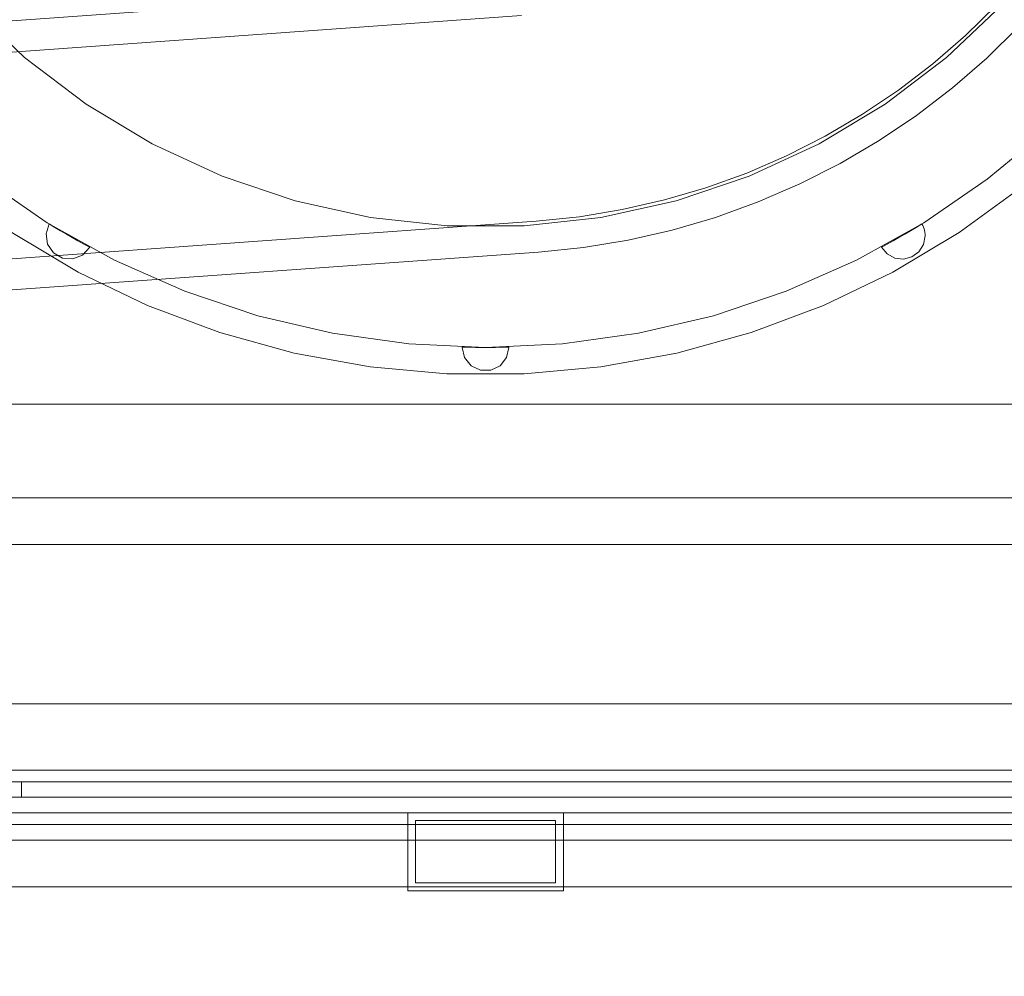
# Model space of a CAD drawing. Header units: millimetres. Extents: x -2233 to 65662, y -50530 to 6847.
# Tile 635 of 656: x 26100 to 26353, y 1241 to 1487. Entities that reach past the tile are written whole.
import ezdxf

# ---------------------------------------------------------------- set-up
doc = ezdxf.new("R2010")
doc.units = ezdxf.units.MM
for name, color, linetype, lineweight in [('COTAS_P', 1, 'Continuous', 0), ('lateral_briquetadora', 7, 'Continuous', 0), ('lateral_C05', 7, 'Continuous', 0)]:
    doc.layers.add(name, color=color, linetype=linetype, lineweight=lineweight)
doc.dimstyles.new('R19_100', dxfattribs={"dimtxt": 250, "dimasz": 150, "dimexe": 150, "dimexo": 80, "dimgap": 100, "dimtad": 1, "dimtih": 1, "dimtoh": 1, "dimdsep": 46, "dimcen": 0.09, "dimadec": 0, "dimazin": 0, "dimtfac": 1, "dimtdec": 4, "dimtofl": 0, "dimtmove": 0, "dimatfit": 3, "dimfxl": 1, "dimtolj": 1, "dimtzin": 0, "dimarcsym": 0})

# ---------------------------------------------------------------- blocks, each defined once
blk = doc.blocks.new('DIM_R32_7')
at = {"layer": 'COTAS_P'}
for p, q in [((24250.07, 2141), (24400.07, 2186)), ((26750.07, 2141), (26600.07, 2186)), ((24250.07, 1241), (24250.07, 2141)), ((24250.07, 2141), (26750.07, 2141)), ((24250.07, 2141), (24400.07, 2096)), ((26750.07, 2141), (26600.07, 2096)), ((26750.07, 1241), (26750.07, 2141))]:
    blk.add_line(p, q, dxfattribs=at)
blk.add_text('2500 P', height=250, dxfattribs=at).set_placement((25500.07, 2241))

msp = doc.modelspace()

# ---------------------------------------------------------------- linework, layer by layer
at = {"layer": 'lateral_briquetadora'}
for p, q in [((24471.62, 1369.773), (26228.731, 1495.911)), ((26101.596, 1477.124), (26087.21, 1490.751)), ((26352.925, 1490.751), (26338.539, 1477.124)), ((26343.451, 1482.807), (26351.404, 1490.605)), ((24472.193, 1361.793), (26229.304, 1487.931)), ((26348.874, 1476.926), (26357.177, 1485.066)), ((26335.036, 1475.51), (26343.451, 1482.807)), ((26117.37, 1465.133), (26101.596, 1477.124)), ((26338.539, 1477.124), (26322.765, 1465.133)), ((26340.089, 1469.309), (26348.874, 1476.926)), ((26326.19, 1468.742), (26335.036, 1475.51)), ((26316.947, 1462.527), (26326.19, 1468.742)), ((26330.855, 1462.243), (26340.089, 1469.309)), ((26134.349, 1454.917), (26117.37, 1465.133)), ((26322.765, 1465.133), (26305.786, 1454.917)), ((26307.341, 1456.89), (26316.947, 1462.527)), ((26321.205, 1455.755), (26330.855, 1462.243)), ((26364.238, 1458.452), (26349.031, 1445.824)), ((26297.408, 1451.851), (26307.341, 1456.89)), ((26311.177, 1449.87), (26321.205, 1455.755)), ((26152.332, 1446.597), (26134.349, 1454.917)), ((26305.786, 1454.917), (26287.803, 1446.597)), ((26287.186, 1447.428), (26297.408, 1451.851)), ((26300.808, 1444.609), (26311.177, 1449.87)), ((26107.411, 1434.654), (26091.104, 1445.824)), ((26171.11, 1440.27), (26152.332, 1446.597)), ((26287.803, 1446.597), (26269.025, 1440.27)), ((26276.712, 1443.639), (26287.186, 1447.428)), ((26349.031, 1445.824), (26332.724, 1434.654)), ((26266.026, 1440.498), (26276.712, 1443.639)), ((26290.136, 1439.992), (26300.808, 1444.609)), ((26357.859, 1443.815), (26341.816, 1432.159)), ((26190.461, 1436.011), (26171.11, 1440.27)), ((26269.025, 1440.27), (26249.674, 1436.011)), ((26255.168, 1438.017), (26266.026, 1440.498)), ((26244.179, 1436.204), (26255.168, 1438.017)), ((26279.202, 1436.037), (26290.136, 1439.992)), ((24475.988, 1308.929), (26233.099, 1435.067)), ((26210.16, 1433.868), (26190.461, 1436.011)), ((26249.674, 1436.011), (26229.975, 1433.868)), ((26233.099, 1435.067), (26244.179, 1436.204)), ((26268.047, 1432.758), (26279.202, 1436.037)), ((26107.089, 1431.779), (26107.914, 1434.343)), ((26124.679, 1425.035), (26107.411, 1434.654)), ((26109.378, 1433.451), (26107.914, 1434.343)), ((26110.848, 1432.57), (26109.378, 1433.451)), ((26112.326, 1431.701), (26110.848, 1432.57)), ((26229.975, 1433.868), (26210.16, 1433.868)), ((26256.711, 1430.167), (26268.047, 1432.758)), ((26332.724, 1434.654), (26315.455, 1425.035)), ((26329.287, 1432.57), (26327.809, 1431.701)), ((26330.757, 1433.451), (26329.287, 1432.57)), ((26332.221, 1434.343), (26330.757, 1433.451)), ((26332.221, 1434.343), (26332.442, 1433.939)), ((26332.442, 1433.939), (26332.63, 1433.518)), ((26332.63, 1433.518), (26332.787, 1433.085)), ((26332.787, 1433.085), (26332.909, 1432.641)), ((26332.909, 1432.641), (26332.997, 1432.189)), ((26115.343, 1421.988), (26098.319, 1432.159)), ((26107.469, 1429.112), (26107.089, 1431.779)), ((26113.811, 1430.843), (26112.326, 1431.701)), ((26115.302, 1429.998), (26113.811, 1430.843)), ((26116.8, 1429.165), (26115.302, 1429.998)), ((26245.239, 1428.275), (26256.711, 1430.167)), ((26324.833, 1429.998), (26323.335, 1429.165)), ((26341.816, 1432.159), (26324.792, 1421.988)), ((26326.324, 1430.843), (26324.833, 1429.998)), ((26327.809, 1431.701), (26326.324, 1430.843)), ((26333.067, 1431.271), (26332.648, 1429.067)), ((26332.997, 1432.189), (26333.05, 1431.731)), ((26333.05, 1431.731), (26333.067, 1431.271)), ((26108.978, 1426.88), (26107.469, 1429.112)), ((26118.305, 1428.344), (26116.497, 1426.347)), ((26118.305, 1428.344), (26116.8, 1429.165)), ((26233.672, 1427.088), (26245.239, 1428.275)), ((26323.335, 1429.165), (26321.83, 1428.344)), ((26323.27, 1426.625), (26321.83, 1428.344)), ((26332.648, 1429.067), (26331.449, 1427.172)), ((24476.561, 1300.95), (26233.672, 1427.088)), ((26111.31, 1425.534), (26108.978, 1426.88)), ((26113.997, 1425.343), (26111.31, 1425.534)), ((26116.497, 1426.347), (26113.997, 1425.343)), ((26142.762, 1417.051), (26124.679, 1425.035)), ((26315.455, 1425.035), (26297.373, 1417.051)), ((26325.242, 1425.555), (26323.27, 1426.625)), ((26327.468, 1425.284), (26325.242, 1425.555)), ((26329.638, 1425.849), (26327.468, 1425.284)), ((26331.449, 1427.172), (26329.638, 1425.849)), ((26133.209, 1413.384), (26115.343, 1421.988)), ((26324.792, 1421.988), (26306.926, 1413.384)), ((26161.504, 1410.769), (26142.762, 1417.051)), ((26297.373, 1417.051), (26278.631, 1410.769)), ((26151.775, 1406.417), (26133.209, 1413.384)), ((26306.926, 1413.384), (26288.36, 1406.417)), ((26180.745, 1406.244), (26161.504, 1410.769)), ((26278.631, 1410.769), (26259.39, 1406.244)), ((26170.89, 1401.141), (26151.775, 1406.417)), ((26200.322, 1403.513), (26180.745, 1406.244)), ((26259.39, 1406.244), (26239.813, 1403.513)), ((26288.36, 1406.417), (26269.245, 1401.141)), ((26220.067, 1402.6), (26200.322, 1403.513)), ((26214.067, 1402.612), (26214.068, 1402.624)), ((26214.067, 1402.6), (26214.067, 1402.612)), ((26214.662, 1399.997), (26214.067, 1402.6)), ((26214.068, 1402.672), (26214.068, 1402.684)), ((26215.782, 1402.643), (26214.068, 1402.684)), ((26214.068, 1402.66), (26214.068, 1402.672)), ((26214.068, 1402.648), (26214.068, 1402.66)), ((26214.068, 1402.636), (26214.068, 1402.648)), ((26214.068, 1402.624), (26214.068, 1402.636)), ((26217.496, 1402.615), (26215.782, 1402.643)), ((26219.21, 1402.602), (26217.496, 1402.615)), ((26220.925, 1402.602), (26219.21, 1402.602)), ((26239.813, 1403.513), (26220.067, 1402.6)), ((26222.639, 1402.615), (26220.925, 1402.602)), ((26224.353, 1402.643), (26222.639, 1402.615)), ((26226.067, 1402.684), (26224.353, 1402.643)), ((26226.067, 1402.6), (26225.473, 1399.997)), ((26226.067, 1402.684), (26226.067, 1402.672)), ((26226.067, 1402.672), (26226.067, 1402.66)), ((26226.067, 1402.66), (26226.067, 1402.648)), ((26226.067, 1402.648), (26226.067, 1402.636)), ((26226.067, 1402.636), (26226.067, 1402.624)), ((26226.067, 1402.624), (26226.067, 1402.612)), ((26226.067, 1402.612), (26226.067, 1402.6)), ((26190.402, 1397.6), (26170.89, 1401.141)), ((26216.327, 1397.909), (26214.662, 1399.997)), ((26225.473, 1399.997), (26223.808, 1397.909)), ((26269.245, 1401.141), (26249.733, 1397.6)), ((26210.152, 1395.823), (26190.402, 1397.6)), ((26218.732, 1396.75), (26216.327, 1397.909)), ((26223.808, 1397.909), (26221.403, 1396.75)), ((26249.733, 1397.6), (26229.983, 1395.823)), ((26229.983, 1395.823), (26210.152, 1395.823)), ((26221.403, 1396.75), (26218.732, 1396.75)), ((26535.067, 1388), (25905.067, 1388)), ((26525.067, 1364), (25905.067, 1364)), ((26525.067, 1352), (25905.067, 1352)), ((26525.067, 1276), (25905.067, 1276)), ((26535.067, 1264), (25905.067, 1264)), ((25950.067, 1264), (26520.067, 1264))]:
    msp.add_line(p, q, dxfattribs=at)
at = {"layer": 'lateral_C05'}
for p, q in [((24310.067, 1311), (26690.067, 1311)), ((24250.067, 1294), (26750.067, 1294)), ((24310.067, 1294), (26690.067, 1294)), ((26128.071, 1294), (26128.081, 1294)), ((26128.081, 1294), (26128.098, 1294)), ((26128.098, 1294), (26128.122, 1294)), ((26128.122, 1294), (26128.153, 1294)), ((26128.153, 1294), (26128.19, 1294)), ((26128.19, 1294), (26128.233, 1294)), ((26128.233, 1294), (26128.283, 1294)), ((26128.283, 1294), (26128.34, 1294)), ((26128.34, 1294), (26128.402, 1294)), ((26128.402, 1294), (26128.471, 1294)), ((26128.471, 1294), (26128.545, 1294)), ((26128.545, 1294), (26128.625, 1294)), ((26128.625, 1294), (26128.711, 1294)), ((26128.711, 1294), (26128.802, 1294)), ((26128.802, 1294), (26128.897, 1294)), ((26128.897, 1294), (26128.998, 1294)), ((26128.998, 1294), (26129.103, 1294)), ((26129.103, 1294), (26129.212, 1294)), ((26129.212, 1294), (26129.325, 1294)), ((26129.325, 1294), (26129.442, 1294)), ((26129.442, 1294), (26129.563, 1294)), ((26129.563, 1294), (26129.686, 1294)), ((26129.686, 1294), (26129.813, 1294)), ((26129.813, 1294), (26129.942, 1294)), ((26129.942, 1294), (26130.073, 1294)), ((26130.073, 1294), (26130.206, 1294)), ((26130.206, 1294), (26130.34, 1294)), ((26130.34, 1294), (26130.476, 1294)), ((26130.476, 1294), (26130.612, 1294)), ((26130.612, 1294), (26130.749, 1294)), ((26130.749, 1294), (26130.886, 1294)), ((26130.886, 1294), (26131.023, 1294)), ((26131.023, 1294), (26131.159, 1294)), ((26131.159, 1294), (26131.295, 1294)), ((26131.295, 1294), (26131.429, 1294)), ((26131.429, 1294), (26131.562, 1294)), ((26131.562, 1294), (26131.693, 1294)), ((26131.693, 1294), (26131.822, 1294)), ((26131.822, 1294), (26131.949, 1294)), ((26131.949, 1294), (26132.072, 1294)), ((26132.072, 1294), (26132.192, 1294)), ((26132.192, 1294), (26132.309, 1294)), ((26132.309, 1294), (26132.423, 1294)), ((26132.423, 1294), (26132.532, 1294)), ((26132.532, 1294), (26132.637, 1294)), ((26132.637, 1294), (26132.738, 1294)), ((26132.738, 1294), (26132.833, 1294)), ((26132.833, 1294), (26132.924, 1294)), ((26132.924, 1294), (26133.01, 1294)), ((26133.01, 1294), (26133.09, 1294)), ((26133.09, 1294), (26133.164, 1294)), ((26133.164, 1294), (26133.233, 1294)), ((26133.233, 1294), (26133.295, 1294)), ((26133.295, 1294), (26133.352, 1294)), ((26133.352, 1294), (26133.402, 1294)), ((26133.402, 1294), (26133.445, 1294)), ((26133.445, 1294), (26133.482, 1294)), ((26133.482, 1294), (26133.513, 1294)), ((26133.513, 1294), (26133.537, 1294)), ((26133.537, 1294), (26133.554, 1294)), ((26133.554, 1294), (26133.564, 1294)), ((24250.067, 1291), (26750.067, 1291)), ((24310.067, 1291), (26690.067, 1291)), ((26100.817, 1287), (26100.817, 1291)), ((26100.817, 1291), (26700.067, 1291)), ((26123.826, 1291), (26123.841, 1291)), ((26123.841, 1291), (26123.863, 1291)), ((26123.863, 1291), (26123.893, 1291)), ((26123.893, 1291), (26123.93, 1291)), ((26123.93, 1291), (26123.974, 1291)), ((26123.974, 1291), (26124.025, 1291)), ((26124.025, 1291), (26124.083, 1291)), ((26124.083, 1291), (26124.148, 1291)), ((26124.148, 1291), (26124.219, 1291)), ((26124.219, 1291), (26124.297, 1291)), ((26124.297, 1291), (26124.382, 1291)), ((26124.382, 1291), (26124.472, 1291)), ((26124.472, 1291), (26124.568, 1291)), ((26124.568, 1291), (26124.67, 1291)), ((26124.67, 1291), (26124.777, 1291)), ((26124.777, 1291), (26124.889, 1291)), ((26124.889, 1291), (26125.006, 1291)), ((26125.006, 1291), (26125.128, 1291)), ((26125.128, 1291), (26125.253, 1291)), ((26125.253, 1291), (26125.383, 1291)), ((26125.383, 1291), (26125.516, 1291)), ((26125.516, 1291), (26125.652, 1291)), ((26125.652, 1291), (26125.791, 1291)), ((26125.711, 1291), (26125.698, 1291)), ((26125.704, 1291), (26125.721, 1291)), ((26125.731, 1291), (26125.711, 1291)), ((26125.721, 1291), (26125.745, 1291)), ((26125.759, 1291), (26125.731, 1291)), ((26125.745, 1291), (26125.777, 1291)), ((26125.794, 1291), (26125.759, 1291)), ((26125.777, 1291), (26125.816, 1291)), ((26125.791, 1291), (26125.933, 1291)), ((26125.836, 1291), (26125.794, 1291)), ((26125.816, 1291), (26125.862, 1291)), ((26125.885, 1291), (26125.836, 1291)), ((26125.862, 1291), (26125.915, 1291)), ((26125.942, 1291), (26125.885, 1291)), ((26125.915, 1291), (26125.975, 1291)), ((26125.933, 1291), (26126.077, 1291)), ((26126.005, 1291), (26125.942, 1291)), ((26125.975, 1291), (26126.042, 1291)), ((26126.075, 1291), (26126.005, 1291)), ((26126.042, 1291), (26126.115, 1291)), ((26126.151, 1291), (26126.075, 1291)), ((26126.077, 1291), (26126.223, 1291)), ((26126.115, 1291), (26126.195, 1291)), ((26126.151, 1291), (26130.401, 1291)), ((26126.195, 1291), (26126.28, 1291)), ((26126.223, 1291), (26126.37, 1291)), ((26126.28, 1291), (26126.372, 1291)), ((26126.37, 1291), (26126.519, 1291)), ((26126.372, 1291), (26126.47, 1291)), ((26126.47, 1291), (26126.573, 1291)), ((26126.519, 1291), (26126.668, 1291)), ((26126.573, 1291), (26126.682, 1291)), ((26126.668, 1291), (26126.817, 1291)), ((26126.682, 1291), (26126.795, 1291)), ((26126.795, 1291), (26126.913, 1291)), ((26126.817, 1291), (26134.817, 1291)), ((26126.913, 1291), (26127.036, 1291)), ((26127.036, 1291), (26127.163, 1291)), ((26127.163, 1291), (26127.293, 1291)), ((26127.293, 1291), (26127.427, 1291)), ((26127.427, 1291), (26127.564, 1291)), ((26127.564, 1291), (26127.704, 1291)), ((26127.704, 1291), (26127.847, 1291)), ((26127.847, 1291), (26127.991, 1291)), ((26127.991, 1291), (26128.138, 1291)), ((26128.071, 1291), (26128.081, 1291)), ((26128.081, 1291), (26128.098, 1291)), ((26128.098, 1291), (26128.122, 1291)), ((26128.122, 1291), (26128.153, 1291)), ((26128.138, 1291), (26128.285, 1291)), ((26128.153, 1291), (26128.19, 1291)), ((26128.19, 1291), (26128.233, 1291)), ((26128.233, 1291), (26128.283, 1291)), ((26128.283, 1291), (26128.34, 1291)), ((26128.285, 1291), (26128.434, 1291)), ((26128.34, 1291), (26128.402, 1291)), ((26128.402, 1291), (26128.471, 1291)), ((26128.434, 1291), (26128.583, 1291)), ((26128.471, 1291), (26128.545, 1291)), ((26128.545, 1291), (26128.625, 1291)), ((26128.583, 1291), (26128.733, 1291)), ((26128.625, 1291), (26128.711, 1291)), ((26128.711, 1291), (26128.802, 1291)), ((26128.733, 1291), (26128.882, 1291)), ((26128.802, 1291), (26128.897, 1291)), ((26128.882, 1291), (26129.031, 1291)), ((26128.897, 1291), (26128.998, 1291)), ((26128.998, 1291), (26129.103, 1291)), ((26129.031, 1291), (26129.179, 1291)), ((26129.103, 1291), (26129.212, 1291)), ((26129.179, 1291), (26129.326, 1291)), ((26129.212, 1291), (26129.325, 1291)), ((26129.325, 1291), (26129.442, 1291)), ((26129.326, 1291), (26129.472, 1291)), ((26129.442, 1291), (26129.563, 1291)), ((26129.472, 1291), (26129.615, 1291)), ((26129.563, 1291), (26129.686, 1291)), ((26129.615, 1291), (26129.756, 1291)), ((26129.686, 1291), (26129.813, 1291)), ((26129.756, 1291), (26129.895, 1291)), ((26129.813, 1291), (26129.942, 1291)), ((26129.895, 1291), (26130.03, 1291)), ((26129.942, 1291), (26130.073, 1291)), ((26130.03, 1291), (26130.162, 1291)), ((26130.073, 1291), (26130.206, 1291)), ((26130.162, 1291), (26130.291, 1291)), ((26130.206, 1291), (26130.34, 1291)), ((26130.291, 1291), (26130.416, 1291)), ((26130.34, 1291), (26130.476, 1291)), ((26130.401, 1291), (26130.483, 1291)), ((26130.416, 1291), (26130.536, 1291)), ((26130.476, 1291), (26130.612, 1291)), ((26130.571, 1291), (26130.483, 1291)), ((26130.536, 1291), (26130.652, 1291)), ((26130.665, 1291), (26130.571, 1291)), ((26130.612, 1291), (26130.749, 1291)), ((26130.652, 1291), (26130.762, 1291)), ((26130.765, 1291), (26130.665, 1291)), ((26130.749, 1291), (26130.886, 1291)), ((26130.762, 1291), (26130.868, 1291)), ((26130.87, 1291), (26130.765, 1291)), ((26130.868, 1291), (26130.968, 1291)), ((26130.98, 1291), (26130.87, 1291)), ((26130.886, 1291), (26131.023, 1291)), ((26130.968, 1291), (26131.063, 1291)), ((26131.095, 1291), (26130.98, 1291)), ((26131.023, 1291), (26131.159, 1291)), ((26131.063, 1291), (26131.152, 1291)), ((26131.215, 1291), (26131.095, 1291)), ((26131.152, 1291), (26131.234, 1291)), ((26131.159, 1291), (26131.295, 1291)), ((26131.339, 1291), (26131.215, 1291)), ((26131.234, 1291), (26135.484, 1291)), ((26131.295, 1291), (26131.429, 1291)), ((26131.467, 1291), (26131.339, 1291)), ((26131.429, 1291), (26131.562, 1291)), ((26131.598, 1291), (26131.467, 1291)), ((26131.562, 1291), (26131.693, 1291)), ((26131.733, 1291), (26131.598, 1291)), ((26131.693, 1291), (26131.822, 1291)), ((26131.871, 1291), (26131.733, 1291)), ((26131.822, 1291), (26131.949, 1291)), ((26132.011, 1291), (26131.871, 1291)), ((26131.949, 1291), (26132.072, 1291)), ((26132.154, 1291), (26132.011, 1291)), ((26132.072, 1291), (26132.192, 1291)), ((26132.298, 1291), (26132.154, 1291)), ((26132.192, 1291), (26132.309, 1291)), ((26132.444, 1291), (26132.298, 1291)), ((26132.309, 1291), (26132.423, 1291)), ((26132.423, 1291), (26132.532, 1291)), ((26132.592, 1291), (26132.444, 1291)), ((26132.532, 1291), (26132.637, 1291)), ((26132.74, 1291), (26132.592, 1291)), ((26132.637, 1291), (26132.738, 1291)), ((26132.738, 1291), (26132.833, 1291)), ((26132.889, 1291), (26132.74, 1291)), ((26132.833, 1291), (26132.924, 1291)), ((26133.038, 1291), (26132.889, 1291)), ((26132.924, 1291), (26133.01, 1291)), ((26133.01, 1291), (26133.09, 1291)), ((26133.187, 1291), (26133.038, 1291)), ((26133.09, 1291), (26133.164, 1291)), ((26133.164, 1291), (26133.233, 1291)), ((26133.335, 1291), (26133.187, 1291)), ((26133.233, 1291), (26133.295, 1291)), ((26133.295, 1291), (26133.352, 1291)), ((26133.482, 1291), (26133.335, 1291)), ((26133.352, 1291), (26133.402, 1291)), ((26133.402, 1291), (26133.445, 1291)), ((26133.445, 1291), (26133.482, 1291)), ((26133.628, 1291), (26133.482, 1291)), ((26133.482, 1291), (26133.513, 1291)), ((26133.513, 1291), (26133.537, 1291)), ((26133.537, 1291), (26133.554, 1291)), ((26133.554, 1291), (26133.564, 1291)), ((26133.772, 1291), (26133.628, 1291)), ((26133.914, 1291), (26133.772, 1291)), ((26134.053, 1291), (26133.914, 1291)), ((26134.19, 1291), (26134.053, 1291)), ((26134.324, 1291), (26134.19, 1291)), ((26134.455, 1291), (26134.324, 1291)), ((26134.581, 1291), (26134.455, 1291)), ((26134.704, 1291), (26134.581, 1291)), ((26134.822, 1291), (26134.704, 1291)), ((26134.817, 1291), (26134.965, 1291)), ((26134.936, 1291), (26134.822, 1291)), ((26135.045, 1291), (26134.936, 1291)), ((26134.965, 1291), (26135.112, 1291)), ((26135.148, 1291), (26135.045, 1291)), ((26135.112, 1291), (26135.258, 1291)), ((26135.247, 1291), (26135.148, 1291)), ((26135.339, 1291), (26135.247, 1291)), ((26135.258, 1291), (26135.403, 1291)), ((26135.426, 1291), (26135.339, 1291)), ((26135.403, 1291), (26135.546, 1291)), ((26135.506, 1291), (26135.426, 1291)), ((26135.484, 1291), (26135.556, 1291)), ((26135.58, 1291), (26135.506, 1291)), ((26135.546, 1291), (26135.688, 1291)), ((26135.556, 1291), (26135.622, 1291)), ((26135.648, 1291), (26135.58, 1291)), ((26135.622, 1291), (26135.682, 1291)), ((26135.709, 1291), (26135.648, 1291)), ((26135.682, 1291), (26135.736, 1291)), ((26135.688, 1291), (26135.828, 1291)), ((26135.763, 1291), (26135.709, 1291)), ((26135.736, 1291), (26135.784, 1291)), ((26135.81, 1291), (26135.763, 1291)), ((26135.784, 1291), (26135.826, 1291)), ((26135.85, 1291), (26135.81, 1291)), ((26135.826, 1291), (26135.861, 1291)), ((26135.828, 1291), (26135.966, 1291)), ((26135.883, 1291), (26135.85, 1291)), ((26135.861, 1291), (26135.89, 1291)), ((26135.909, 1291), (26135.883, 1291)), ((26135.89, 1291), (26135.913, 1291)), ((26135.913, 1291), (26135.929, 1291)), ((26135.939, 1291), (26135.928, 1291)), ((26135.966, 1291), (26136.1, 1291)), ((26136.1, 1291), (26136.232, 1291)), ((26136.232, 1291), (26136.36, 1291)), ((26136.36, 1291), (26136.484, 1291)), ((26136.484, 1291), (26136.605, 1291)), ((26136.605, 1291), (26136.721, 1291)), ((26136.721, 1291), (26136.832, 1291)), ((26136.832, 1291), (26136.939, 1291)), ((26136.939, 1291), (26137.04, 1291)), ((26137.04, 1291), (26137.137, 1291)), ((26137.137, 1291), (26137.227, 1291)), ((26137.227, 1291), (26137.312, 1291)), ((26137.312, 1291), (26137.391, 1291)), ((26137.391, 1291), (26137.463, 1291)), ((26137.463, 1291), (26137.529, 1291)), ((26137.529, 1291), (26137.589, 1291)), ((26137.589, 1291), (26137.642, 1291)), ((26137.642, 1291), (26137.688, 1291)), ((26137.688, 1291), (26137.728, 1291)), ((26137.728, 1291), (26137.76, 1291)), ((26137.76, 1291), (26137.785, 1291)), ((26137.785, 1291), (26137.803, 1291)), ((26137.803, 1291), (26137.814, 1291)), ((24300.067, 1287), (26700.067, 1287)), ((26100.817, 1287), (26700.067, 1287)), ((26123.826, 1287), (26123.841, 1287)), ((26123.841, 1287), (26123.863, 1287)), ((26123.863, 1287), (26123.893, 1287)), ((26123.893, 1287), (26123.93, 1287)), ((26123.93, 1287), (26123.974, 1287)), ((26123.974, 1287), (26124.025, 1287)), ((26124.025, 1287), (26124.083, 1287)), ((26124.083, 1287), (26124.148, 1287)), ((26124.148, 1287), (26124.219, 1287)), ((26124.219, 1287), (26124.297, 1287)), ((26124.297, 1287), (26124.382, 1287)), ((26124.382, 1287), (26124.472, 1287)), ((26124.472, 1287), (26124.568, 1287)), ((26124.568, 1287), (26124.67, 1287)), ((26124.67, 1287), (26124.777, 1287)), ((26124.777, 1287), (26124.889, 1287)), ((26124.889, 1287), (26125.006, 1287)), ((26125.006, 1287), (26125.128, 1287)), ((26125.128, 1287), (26125.253, 1287)), ((26125.253, 1287), (26125.383, 1287)), ((26125.383, 1287), (26125.516, 1287)), ((26125.516, 1287), (26125.652, 1287)), ((26125.652, 1287), (26125.791, 1287)), ((26125.711, 1287), (26125.698, 1287)), ((26125.704, 1287), (26125.721, 1287)), ((26125.731, 1287), (26125.711, 1287)), ((26125.721, 1287), (26125.745, 1287)), ((26125.759, 1287), (26125.731, 1287)), ((26125.745, 1287), (26125.777, 1287)), ((26125.794, 1287), (26125.759, 1287)), ((26125.777, 1287), (26125.816, 1287)), ((26125.791, 1287), (26125.933, 1287)), ((26125.836, 1287), (26125.794, 1287)), ((26125.816, 1287), (26125.862, 1287)), ((26125.885, 1287), (26125.836, 1287)), ((26125.862, 1287), (26125.915, 1287)), ((26125.942, 1287), (26125.885, 1287)), ((26125.915, 1287), (26125.975, 1287)), ((26125.933, 1287), (26126.077, 1287)), ((26126.005, 1287), (26125.942, 1287)), ((26125.975, 1287), (26126.042, 1287)), ((26126.075, 1287), (26126.005, 1287)), ((26126.042, 1287), (26126.115, 1287)), ((26126.151, 1287), (26126.075, 1287)), ((26126.077, 1287), (26126.223, 1287)), ((26126.115, 1287), (26126.195, 1287)), ((26126.151, 1287), (26130.401, 1287)), ((26126.195, 1287), (26126.28, 1287)), ((26126.223, 1287), (26126.37, 1287)), ((26126.28, 1287), (26126.372, 1287)), ((26126.37, 1287), (26126.519, 1287)), ((26126.372, 1287), (26126.47, 1287)), ((26126.47, 1287), (26126.573, 1287)), ((26126.519, 1287), (26126.668, 1287)), ((26126.573, 1287), (26126.682, 1287)), ((26126.668, 1287), (26126.817, 1287)), ((26126.682, 1287), (26126.795, 1287)), ((26126.795, 1287), (26126.913, 1287)), ((26126.817, 1287), (26134.817, 1287)), ((26126.913, 1287), (26127.036, 1287)), ((26127.036, 1287), (26127.163, 1287)), ((26127.163, 1287), (26127.293, 1287)), ((26127.293, 1287), (26127.427, 1287)), ((26127.427, 1287), (26127.564, 1287)), ((26127.564, 1287), (26127.704, 1287)), ((26127.704, 1287), (26127.847, 1287)), ((26127.847, 1287), (26127.991, 1287)), ((26127.991, 1287), (26128.138, 1287)), ((26128.071, 1287), (26128.081, 1287)), ((26128.081, 1287), (26128.098, 1287)), ((26128.098, 1287), (26128.122, 1287)), ((26128.122, 1287), (26128.153, 1287)), ((26128.138, 1287), (26128.285, 1287)), ((26128.153, 1287), (26128.19, 1287)), ((26128.19, 1287), (26128.233, 1287)), ((26128.233, 1287), (26128.283, 1287)), ((26128.283, 1287), (26128.34, 1287)), ((26128.285, 1287), (26128.434, 1287)), ((26128.34, 1287), (26128.402, 1287)), ((26128.402, 1287), (26128.471, 1287)), ((26128.434, 1287), (26128.583, 1287)), ((26128.471, 1287), (26128.545, 1287)), ((26128.545, 1287), (26128.625, 1287)), ((26128.583, 1287), (26128.733, 1287)), ((26128.625, 1287), (26128.711, 1287)), ((26128.711, 1287), (26128.802, 1287)), ((26128.733, 1287), (26128.882, 1287)), ((26128.802, 1287), (26128.897, 1287)), ((26128.882, 1287), (26129.031, 1287)), ((26128.897, 1287), (26128.998, 1287)), ((26128.998, 1287), (26129.103, 1287)), ((26129.031, 1287), (26129.179, 1287)), ((26129.103, 1287), (26129.212, 1287)), ((26129.179, 1287), (26129.326, 1287)), ((26129.212, 1287), (26129.325, 1287)), ((26129.325, 1287), (26129.442, 1287)), ((26129.326, 1287), (26129.472, 1287)), ((26129.442, 1287), (26129.563, 1287)), ((26129.472, 1287), (26129.615, 1287)), ((26129.563, 1287), (26129.686, 1287)), ((26129.615, 1287), (26129.756, 1287)), ((26129.686, 1287), (26129.813, 1287)), ((26129.756, 1287), (26129.895, 1287)), ((26129.813, 1287), (26129.942, 1287)), ((26129.895, 1287), (26130.03, 1287)), ((26129.942, 1287), (26130.073, 1287)), ((26130.03, 1287), (26130.162, 1287)), ((26130.073, 1287), (26130.206, 1287)), ((26130.162, 1287), (26130.291, 1287)), ((26130.206, 1287), (26130.34, 1287)), ((26130.291, 1287), (26130.416, 1287)), ((26130.34, 1287), (26130.476, 1287)), ((26130.401, 1287), (26130.483, 1287)), ((26130.416, 1287), (26130.536, 1287)), ((26130.476, 1287), (26130.612, 1287)), ((26130.571, 1287), (26130.483, 1287)), ((26130.536, 1287), (26130.652, 1287)), ((26130.665, 1287), (26130.571, 1287)), ((26130.612, 1287), (26130.749, 1287)), ((26130.652, 1287), (26130.762, 1287)), ((26130.765, 1287), (26130.665, 1287)), ((26130.749, 1287), (26130.886, 1287)), ((26130.762, 1287), (26130.868, 1287)), ((26130.87, 1287), (26130.765, 1287)), ((26130.868, 1287), (26130.968, 1287)), ((26130.98, 1287), (26130.87, 1287)), ((26131.023, 1287), (26130.886, 1287)), ((26130.968, 1287), (26131.063, 1287)), ((26131.095, 1287), (26130.98, 1287)), ((26131.023, 1287), (26131.159, 1287)), ((26131.063, 1287), (26131.152, 1287)), ((26131.215, 1287), (26131.095, 1287)), ((26131.152, 1287), (26131.234, 1287)), ((26131.295, 1287), (26131.159, 1287)), ((26131.339, 1287), (26131.215, 1287)), ((26131.234, 1287), (26135.484, 1287)), ((26131.295, 1287), (26131.429, 1287)), ((26131.467, 1287), (26131.339, 1287)), ((26131.562, 1287), (26131.429, 1287)), ((26131.598, 1287), (26131.467, 1287)), ((26131.693, 1287), (26131.562, 1287)), ((26131.733, 1287), (26131.598, 1287)), ((26131.822, 1287), (26131.693, 1287)), ((26131.871, 1287), (26131.733, 1287)), ((26131.949, 1287), (26131.822, 1287)), ((26132.011, 1287), (26131.871, 1287)), ((26132.072, 1287), (26131.949, 1287)), ((26132.154, 1287), (26132.011, 1287)), ((26132.072, 1287), (26132.192, 1287)), ((26132.298, 1287), (26132.154, 1287)), ((26132.192, 1287), (26132.309, 1287)), ((26132.444, 1287), (26132.298, 1287)), ((26132.309, 1287), (26132.423, 1287)), ((26132.423, 1287), (26132.532, 1287)), ((26132.592, 1287), (26132.444, 1287)), ((26132.532, 1287), (26132.637, 1287)), ((26132.74, 1287), (26132.592, 1287)), ((26132.637, 1287), (26132.738, 1287)), ((26132.738, 1287), (26132.833, 1287)), ((26132.889, 1287), (26132.74, 1287)), ((26132.833, 1287), (26132.924, 1287)), ((26133.038, 1287), (26132.889, 1287)), ((26132.924, 1287), (26133.01, 1287)), ((26133.01, 1287), (26133.09, 1287)), ((26133.187, 1287), (26133.038, 1287)), ((26133.09, 1287), (26133.164, 1287)), ((26133.164, 1287), (26133.233, 1287)), ((26133.335, 1287), (26133.187, 1287)), ((26133.233, 1287), (26133.295, 1287)), ((26133.295, 1287), (26133.352, 1287)), ((26133.482, 1287), (26133.335, 1287)), ((26133.352, 1287), (26133.402, 1287)), ((26133.402, 1287), (26133.445, 1287)), ((26133.445, 1287), (26133.482, 1287)), ((26133.482, 1287), (26133.513, 1287)), ((26133.628, 1287), (26133.482, 1287)), ((26133.513, 1287), (26133.537, 1287)), ((26133.537, 1287), (26133.554, 1287)), ((26133.554, 1287), (26133.564, 1287)), ((26133.772, 1287), (26133.628, 1287)), ((26133.914, 1287), (26133.772, 1287)), ((26134.053, 1287), (26133.914, 1287)), ((26134.19, 1287), (26134.053, 1287)), ((26134.324, 1287), (26134.19, 1287)), ((26134.455, 1287), (26134.324, 1287)), ((26134.581, 1287), (26134.455, 1287)), ((26134.704, 1287), (26134.581, 1287)), ((26134.822, 1287), (26134.704, 1287)), ((26134.817, 1287), (26134.965, 1287)), ((26134.936, 1287), (26134.822, 1287)), ((26135.045, 1287), (26134.936, 1287)), ((26134.965, 1287), (26135.112, 1287)), ((26135.148, 1287), (26135.045, 1287)), ((26135.112, 1287), (26135.258, 1287)), ((26135.247, 1287), (26135.148, 1287)), ((26135.339, 1287), (26135.247, 1287)), ((26135.258, 1287), (26135.403, 1287)), ((26135.426, 1287), (26135.339, 1287)), ((26135.403, 1287), (26135.546, 1287)), ((26135.506, 1287), (26135.426, 1287)), ((26135.484, 1287), (26135.556, 1287)), ((26135.58, 1287), (26135.506, 1287)), ((26135.546, 1287), (26135.688, 1287)), ((26135.556, 1287), (26135.622, 1287)), ((26135.648, 1287), (26135.58, 1287)), ((26135.622, 1287), (26135.682, 1287)), ((26135.709, 1287), (26135.648, 1287)), ((26135.682, 1287), (26135.736, 1287)), ((26135.688, 1287), (26135.828, 1287)), ((26135.763, 1287), (26135.709, 1287)), ((26135.736, 1287), (26135.784, 1287)), ((26135.81, 1287), (26135.763, 1287)), ((26135.784, 1287), (26135.826, 1287)), ((26135.85, 1287), (26135.81, 1287)), ((26135.826, 1287), (26135.861, 1287)), ((26135.828, 1287), (26135.966, 1287)), ((26135.883, 1287), (26135.85, 1287)), ((26135.861, 1287), (26135.89, 1287)), ((26135.909, 1287), (26135.883, 1287)), ((26135.89, 1287), (26135.913, 1287)), ((26135.913, 1287), (26135.929, 1287)), ((26135.939, 1287), (26135.928, 1287)), ((26135.966, 1287), (26136.1, 1287)), ((26136.1, 1287), (26136.232, 1287)), ((26136.232, 1287), (26136.36, 1287)), ((26136.36, 1287), (26136.484, 1287)), ((26136.484, 1287), (26136.605, 1287)), ((26136.605, 1287), (26136.721, 1287)), ((26136.721, 1287), (26136.832, 1287)), ((26136.832, 1287), (26136.939, 1287)), ((26136.939, 1287), (26137.04, 1287)), ((26137.04, 1287), (26137.137, 1287)), ((26137.137, 1287), (26137.227, 1287)), ((26137.227, 1287), (26137.312, 1287)), ((26137.312, 1287), (26137.391, 1287)), ((26137.391, 1287), (26137.463, 1287)), ((26137.463, 1287), (26137.529, 1287)), ((26137.529, 1287), (26137.589, 1287)), ((26137.589, 1287), (26137.642, 1287)), ((26137.642, 1287), (26137.688, 1287)), ((26137.688, 1287), (26137.728, 1287)), ((26137.728, 1287), (26137.76, 1287)), ((26137.76, 1287), (26137.785, 1287)), ((26137.785, 1287), (26137.803, 1287)), ((26137.803, 1287), (26137.814, 1287)), ((24300.067, 1283), (26700.067, 1283)), ((24310.067, 1283), (26690.067, 1283)), ((26128.071, 1283), (26128.081, 1283)), ((26128.081, 1283), (26128.098, 1283)), ((26128.098, 1283), (26128.122, 1283)), ((26128.122, 1283), (26128.153, 1283)), ((26128.153, 1283), (26128.19, 1283)), ((26128.19, 1283), (26128.233, 1283)), ((26128.233, 1283), (26128.283, 1283)), ((26128.283, 1283), (26128.34, 1283)), ((26128.34, 1283), (26128.402, 1283)), ((26128.402, 1283), (26128.471, 1283)), ((26128.471, 1283), (26128.545, 1283)), ((26128.545, 1283), (26128.625, 1283)), ((26128.625, 1283), (26128.711, 1283)), ((26128.711, 1283), (26128.802, 1283)), ((26128.802, 1283), (26128.897, 1283)), ((26128.897, 1283), (26128.998, 1283)), ((26128.998, 1283), (26129.103, 1283)), ((26129.103, 1283), (26129.212, 1283)), ((26129.212, 1283), (26129.325, 1283)), ((26129.325, 1283), (26129.442, 1283)), ((26129.442, 1283), (26129.563, 1283)), ((26129.563, 1283), (26129.686, 1283)), ((26129.686, 1283), (26129.813, 1283)), ((26129.813, 1283), (26129.942, 1283)), ((26129.942, 1283), (26130.073, 1283)), ((26130.073, 1283), (26130.206, 1283)), ((26130.206, 1283), (26130.34, 1283)), ((26130.34, 1283), (26130.476, 1283)), ((26130.476, 1283), (26130.612, 1283)), ((26130.612, 1283), (26130.749, 1283)), ((26130.749, 1283), (26130.886, 1283)), ((26131.023, 1283), (26130.886, 1283)), ((26131.023, 1283), (26131.159, 1283)), ((26131.295, 1283), (26131.159, 1283)), ((26131.295, 1283), (26131.429, 1283)), ((26131.562, 1283), (26131.429, 1283)), ((26131.693, 1283), (26131.562, 1283)), ((26131.822, 1283), (26131.693, 1283)), ((26131.949, 1283), (26131.822, 1283)), ((26132.072, 1283), (26131.949, 1283)), ((26132.072, 1283), (26132.192, 1283)), ((26132.192, 1283), (26132.309, 1283)), ((26132.309, 1283), (26132.423, 1283)), ((26132.423, 1283), (26132.532, 1283)), ((26132.532, 1283), (26132.637, 1283)), ((26132.637, 1283), (26132.738, 1283)), ((26132.738, 1283), (26132.833, 1283)), ((26132.833, 1283), (26132.924, 1283)), ((26132.924, 1283), (26133.01, 1283)), ((26133.01, 1283), (26133.09, 1283)), ((26133.09, 1283), (26133.164, 1283)), ((26133.164, 1283), (26133.233, 1283)), ((26133.233, 1283), (26133.295, 1283)), ((26133.295, 1283), (26133.352, 1283)), ((26133.352, 1283), (26133.402, 1283)), ((26133.402, 1283), (26133.445, 1283)), ((26133.445, 1283), (26133.482, 1283)), ((26133.482, 1283), (26133.513, 1283)), ((26133.513, 1283), (26133.537, 1283)), ((26133.537, 1283), (26133.554, 1283)), ((26133.554, 1283), (26133.564, 1283)), ((26200.067, 1263), (26200.067, 1283)), ((26200.067, 1283), (26240.067, 1283)), ((26202.067, 1281), (26202.067, 1265)), ((26202.067, 1281), (26238.067, 1281)), ((26238.067, 1281), (26238.067, 1265)), ((26240.067, 1263), (26240.067, 1283)), ((24310.067, 1280), (26690.067, 1280)), ((26200.067, 1263), (26240.067, 1263)), ((26202.067, 1265), (26238.067, 1265))]:
    msp.add_line(p, q, dxfattribs=at)

# ---------------------------------------------------------------- dimensions: what is measured, and where the dimension line sits
at = {"layer": 'COTAS_P'}
dim = msp.add_aligned_dim(p1=(24250.067, 1241), p2=(26750.067, 1241), distance=900, text='<> P', dimstyle='R19_100', dxfattribs=at)
dim.commit()
dim.dimension.update_dxf_attribs({"geometry": 'DIM_R32_7', "text_midpoint": (25500.067, 2141)})

doc.saveas('drawing.dxf')
